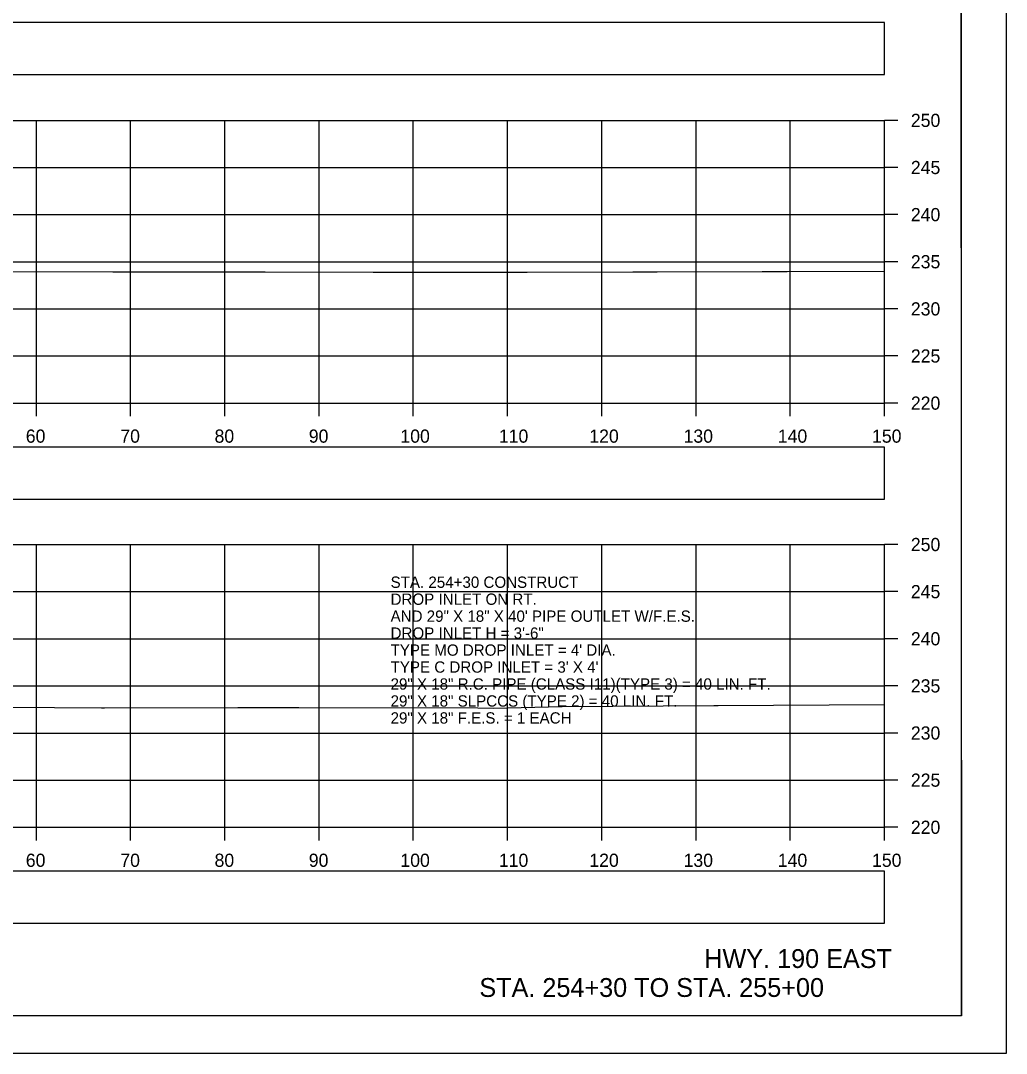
# Model space of a CAD drawing. Extents: x 1369627 to 1374022, y 380035 to 398173.
# Drawn here: x 1372156.9 to 1372261.5, y 391985.7 to 392095.3 of the extents above; entities that cross this region are included whole.
import ezdxf

# ---------------------------------------------------------------- set-up
doc = ezdxf.new("R2010")
doc.units = 0
for name, color, linetype in [('Default', 7, 'Continuous'), ('R_Axis', 7, 'Continuous'), ('R_Axis Annot', 7, 'Continuous'), ('R_Border', 7, 'Continuous'), ('R_Draft', 7, 'Continuous'), ('R_Exist Surface', 7, 'Continuous'), ('R_Grid', 7, 'Continuous'), ('R_No Plot', 7, 'Continuous'), ('R_Water Annot', 7, 'Continuous')]:
    doc.layers.add(name, color=color, linetype=linetype)

msp = doc.modelspace()

# ---------------------------------------------------------------- linework, layer by layer
at = {"layer": 'Default'}
for points in [[(1371948.53, 392089.55), (1372248.53, 392089.55), (1372248.53, 392095.07), (1371948.53, 392095.07)], [(1371948.53, 392044.5), (1372248.53, 392044.5), (1372248.53, 392050.02), (1371948.53, 392050.02)], [(1371948.53, 391999.53), (1372248.53, 391999.53), (1372248.53, 392005.05), (1371948.53, 392005.05)]]:
    msp.add_lwpolyline(points, close=True, dxfattribs=at)
at = {"layer": 'R_Axis'}
for p, q in [((1372248.53, 392054.69), (1372248.53, 392084.69)), ((1372249.93, 392084.69), (1372248.53, 392084.69)), ((1372249.93, 392079.69), (1372248.53, 392079.69)), ((1372249.93, 392074.69), (1372248.53, 392074.69)), ((1372249.93, 392069.69), (1372248.53, 392069.69)), ((1372249.93, 392064.69), (1372248.53, 392064.69)), ((1372249.93, 392059.69), (1372248.53, 392059.69)), ((1371948.53, 392054.69), (1372248.53, 392054.69)), ((1372158.53, 392053.29), (1372158.53, 392054.69)), ((1372168.53, 392053.29), (1372168.53, 392054.69)), ((1372178.53, 392053.29), (1372178.53, 392054.69)), ((1372188.53, 392053.29), (1372188.53, 392054.69)), ((1372198.53, 392053.29), (1372198.53, 392054.69)), ((1372208.53, 392053.29), (1372208.53, 392054.69)), ((1372218.53, 392053.29), (1372218.53, 392054.69)), ((1372228.53, 392053.29), (1372228.53, 392054.69)), ((1372238.53, 392053.29), (1372238.53, 392054.69)), ((1372248.53, 392053.29), (1372248.53, 392054.69)), ((1372249.93, 392054.69), (1372248.53, 392054.69)), ((1372248.53, 392009.69), (1372248.53, 392039.69)), ((1372249.93, 392039.69), (1372248.53, 392039.69)), ((1372249.93, 392034.69), (1372248.53, 392034.69)), ((1372249.93, 392029.69), (1372248.53, 392029.69)), ((1372249.93, 392024.69), (1372248.53, 392024.69)), ((1372249.93, 392019.69), (1372248.53, 392019.69)), ((1372249.93, 392014.69), (1372248.53, 392014.69)), ((1371948.53, 392009.69), (1372248.53, 392009.69)), ((1372158.53, 392008.29), (1372158.53, 392009.69)), ((1372168.53, 392008.29), (1372168.53, 392009.69)), ((1372178.53, 392008.29), (1372178.53, 392009.69)), ((1372188.53, 392008.29), (1372188.53, 392009.69)), ((1372198.53, 392008.29), (1372198.53, 392009.69)), ((1372208.53, 392008.29), (1372208.53, 392009.69)), ((1372218.53, 392008.29), (1372218.53, 392009.69)), ((1372228.53, 392008.29), (1372228.53, 392009.69)), ((1372238.53, 392008.29), (1372238.53, 392009.69)), ((1372248.53, 392008.29), (1372248.53, 392009.69)), ((1372249.93, 392009.69), (1372248.53, 392009.69))]:
    msp.add_line(p, q, dxfattribs=at)
at = {"layer": 'R_Border'}
for q in [(1372256.71, 392195.15), (1371940.53, 391989.69)]:
    msp.add_line((1372256.71, 391989.69), q, dxfattribs=at)
at = {"layer": 'R_Exist Surface'}
for points in [[(1372155.05, 392068.65), (1372166.66, 392068.63), (1372168.93, 392068.63), (1372180.47, 392068.61), (1372182.82, 392068.61), (1372194.28, 392068.59), (1372196.7, 392068.6), (1372208.09, 392068.58), (1372210.63, 392068.58), (1372221.82, 392068.61), (1372224.42, 392068.62), (1372235.56, 392068.65), (1372238.21, 392068.66), (1372248.53, 392068.68)], [(1372145.42, 392022.5), (1372165.44, 392022.36), (1372165.76, 392022.36), (1372179.9, 392022.39), (1372185.96, 392022.39), (1372186.37, 392022.38), (1372205.39, 392022.35), (1372207.06, 392022.33), (1372214.31, 392022.51), (1372230.42, 392022.62), (1372230.88, 392022.61), (1372248.53, 392022.72)]]:
    msp.add_lwpolyline(points, dxfattribs=at)
at = {"layer": 'R_Grid'}
for p, q in [((1371948.53, 392084.69), (1372248.53, 392084.69)), ((1372158.53, 392054.69), (1372158.53, 392084.69)), ((1372168.53, 392054.69), (1372168.53, 392084.69)), ((1372178.53, 392054.69), (1372178.53, 392084.69)), ((1372188.53, 392054.69), (1372188.53, 392084.69)), ((1372198.53, 392054.69), (1372198.53, 392084.69)), ((1372208.53, 392054.69), (1372208.53, 392084.69)), ((1372218.53, 392054.69), (1372218.53, 392084.69)), ((1372228.53, 392054.69), (1372228.53, 392084.69)), ((1372238.53, 392054.69), (1372238.53, 392084.69)), ((1372248.53, 392054.69), (1372248.53, 392084.69)), ((1371948.53, 392079.69), (1372248.53, 392079.69)), ((1371948.53, 392074.69), (1372248.53, 392074.69)), ((1371948.53, 392069.69), (1372248.53, 392069.69)), ((1371948.53, 392064.69), (1372248.53, 392064.69)), ((1371948.53, 392059.69), (1372248.53, 392059.69)), ((1371948.53, 392054.69), (1372248.53, 392054.69)), ((1371948.53, 392039.69), (1372248.53, 392039.69)), ((1372158.53, 392009.69), (1372158.53, 392039.69)), ((1372168.53, 392009.69), (1372168.53, 392039.69)), ((1372178.53, 392009.69), (1372178.53, 392039.69)), ((1372188.53, 392009.69), (1372188.53, 392039.69)), ((1372198.53, 392009.69), (1372198.53, 392039.69)), ((1372208.53, 392009.69), (1372208.53, 392039.69)), ((1372218.53, 392009.69), (1372218.53, 392039.69)), ((1372228.53, 392009.69), (1372228.53, 392039.69)), ((1372238.53, 392009.69), (1372238.53, 392039.69)), ((1372248.53, 392009.69), (1372248.53, 392039.69)), ((1371948.53, 392034.69), (1372248.53, 392034.69)), ((1371948.53, 392029.69), (1372248.53, 392029.69)), ((1371948.53, 392024.69), (1372248.53, 392024.69)), ((1371948.53, 392019.69), (1372248.53, 392019.69)), ((1371948.53, 392014.69), (1372248.53, 392014.69)), ((1371948.53, 392009.69), (1372248.53, 392009.69))]:
    msp.add_line(p, q, dxfattribs=at)
at = {"layer": 'R_No Plot'}
msp.add_line((1371928.13, 391985.71), (1372261.46, 391985.71), dxfattribs=at)
for points in [[(1371928.12, 392199.04), (1372261.46, 392199.04), (1372261.46, 391985.7), (1371928.12, 391985.7)], [(1372174.45, 392195.15), (1372194.07, 392195.15), (1372194.07, 392185.27), (1372210.18, 392185.27), (1372233.38, 392185.27), (1372233.38, 392152.6), (1372256.59, 392152.6), (1372256.71, 391989.69), (1371940.53, 391989.69), (1371940.53, 392195.15)]]:
    msp.add_lwpolyline(points, close=True, dxfattribs=at)

# ---------------------------------------------------------------- texts
at = {"layer": 'R_Axis Annot'}
for s, p in [('250', (1372251.33, 392083.99)), ('245', (1372251.33, 392078.99)), ('240', (1372251.33, 392073.99)), ('235', (1372251.33, 392068.99)), ('230', (1372251.33, 392063.99)), ('225', (1372251.33, 392058.99)), ('220', (1372251.33, 392053.99)), ('60', (1372157.41, 392050.49)), ('70', (1372167.44, 392050.49)), ('80', (1372177.44, 392050.49)), ('90', (1372187.44, 392050.49)), ('100', (1372197.16, 392050.49)), ('110', (1372207.61, 392050.49)), ('120', (1372217.21, 392050.49)), ('130', (1372227.21, 392050.49)), ('140', (1372237.21, 392050.49)), ('150', (1372247.21, 392050.49)), ('250', (1372251.33, 392038.99)), ('245', (1372251.33, 392033.99)), ('240', (1372251.33, 392028.99)), ('235', (1372251.33, 392023.99)), ('230', (1372251.33, 392018.99)), ('225', (1372251.33, 392013.99)), ('220', (1372251.33, 392008.99)), ('60', (1372157.41, 392005.49)), ('70', (1372167.44, 392005.49)), ('80', (1372177.44, 392005.49)), ('90', (1372187.44, 392005.49)), ('100', (1372197.16, 392005.49)), ('110', (1372207.61, 392005.49)), ('120', (1372217.21, 392005.49)), ('130', (1372227.21, 392005.49)), ('140', (1372237.21, 392005.49)), ('150', (1372247.21, 392005.49))]:
    msp.add_text(s, height=1.4, dxfattribs=at).set_placement(p)
at = {"layer": 'R_Draft'}
for s, p in [('HWY. 190 EAST', (1372229.41, 391994.76)), ('STA. 254+30 TO STA. 255+00', (1372205.54, 391991.69))]:
    msp.add_text(s, height=2, dxfattribs=at).set_placement(p)
at = {"layer": 'R_Water Annot'}
for s, p in [('STA. 254+30 CONSTRUCT', (1372196.12, 392035.09)), ('DROP INLET ON RT.', (1372196.12, 392033.29)), ('AND 29" X 18" X 40\' PIPE OUTLET W/F.E.S. ', (1372196.12, 392031.49)), ('DROP INLET H = 3\'-6"', (1372196.12, 392029.69)), ("TYPE MO DROP INLET = 4' DIA.", (1372196.12, 392027.89)), ("TYPE C DROP INLET = 3' X 4'", (1372196.12, 392026.09)), ('29" X 18" R.C. PIPE (CLASS I11)(TYPE 3) = 40 LIN. FT.', (1372196.12, 392024.29)), ('29" X 18" SLPCCS (TYPE 2) = 40 LIN. FT.', (1372196.12, 392022.49)), ('29" X 18" F.E.S. = 1 EACH', (1372196.12, 392020.69))]:
    msp.add_text(s, height=1.2, dxfattribs=at).set_placement(p)

doc.saveas('drawing.dxf')
